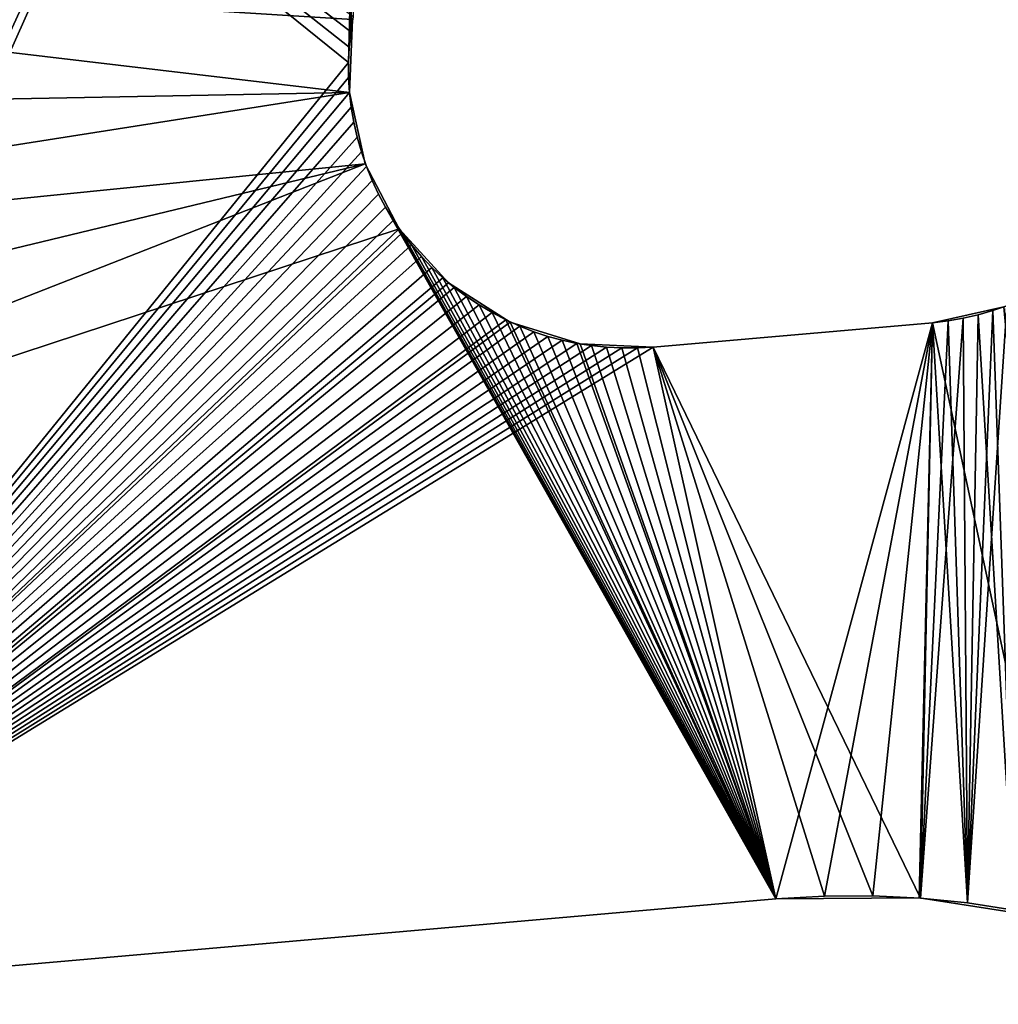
# Model space of a CAD drawing. Header units: millimetres. Extents: x -105 to 105, y -91 to 91.
# Tile 249 of 656: x -99.29 to -94.05, y 66.79 to 72.07. Entities that reach past the tile are written whole.
import ezdxf

# ---------------------------------------------------------------- set-up
doc = ezdxf.new("R2010")
doc.units = ezdxf.units.MM
doc.header["$LTSCALE"] = 22.850203
for name, color, linetype in [('717', 7, 'CONTINUOUS'), ('718', 7, 'CONTINUOUS'), ('742', 7, 'CONTINUOUS'), ('743', 7, 'CONTINUOUS'), ('754', 7, 'CONTINUOUS'), ('755', 7, 'CONTINUOUS'), ('756', 7, 'CONTINUOUS'), ('823', 7, 'CONTINUOUS')]:
    doc.layers.add(name, color=color, linetype=linetype)

msp = doc.modelspace()

# ---------------------------------------------------------------- linework, layer by layer
at = {"layer": '717', "linetype": 'CONTINUOUS'}
for points in [[(-102.395, 75.7668, 7.5), (-101.6106, 66.801, 7.5), (-97.5258, 71.837, 7.5), (-102.395, 75.7668, 7.5)], [(-97.5006, 72.0817, 7.5), (-102.395, 75.7668, 7.5), (-97.5132, 72.0006, 7.5), (-97.5006, 72.0817, 7.5)], [(-97.5132, 72.0006, 7.5), (-102.395, 75.7668, 7.5), (-97.5216, 71.9188, 7.5), (-97.5132, 72.0006, 7.5)], [(-97.5216, 71.9188, 7.5), (-102.395, 75.7668, 7.5), (-97.5258, 71.837, 7.5), (-97.5216, 71.9188, 7.5)], [(-97.5258, 71.837, 7.5), (-101.6106, 66.801, 7.5), (-97.5255, 71.7558, 7.5), (-97.5258, 71.837, 7.5)], [(-97.5255, 71.7558, 7.5), (-101.6106, 66.801, 7.5), (-97.5209, 71.676, 7.5), (-97.5255, 71.7558, 7.5)], [(-97.5209, 71.676, 7.5), (-101.6106, 66.801, 7.5), (-97.5116, 71.5967, 7.5), (-97.5209, 71.676, 7.5)], [(-97.5116, 71.5967, 7.5), (-101.6106, 66.801, 7.5), (-97.4977, 71.5167, 7.5), (-97.5116, 71.5967, 7.5)], [(-97.4977, 71.5167, 7.5), (-101.6106, 66.801, 7.5), (-97.4794, 71.4368, 7.5), (-97.4977, 71.5167, 7.5)], [(-97.4794, 71.4368, 7.5), (-101.6106, 66.801, 7.5), (-97.457, 71.3577, 7.5), (-97.4794, 71.4368, 7.5)], [(-97.457, 71.3577, 7.5), (-101.6106, 66.801, 7.5), (-97.4304, 71.2801, 7.5), (-97.457, 71.3577, 7.5)], [(-97.4304, 71.2801, 7.5), (-101.6106, 66.801, 7.5), (-97.4001, 71.2046, 7.5), (-97.4304, 71.2801, 7.5)], [(-97.4001, 71.2046, 7.5), (-101.6106, 66.801, 7.5), (-97.3661, 71.1318, 7.5), (-97.4001, 71.2046, 7.5)], [(-97.3661, 71.1318, 7.5), (-101.6106, 66.801, 7.5), (-97.3283, 71.0617, 7.5), (-97.3661, 71.1318, 7.5)], [(-101.6106, 66.801, 7.5), (-95.2395, 67.3585, 7.5), (-97.3283, 71.0617, 7.5), (-101.6106, 66.801, 7.5)], [(-97.3283, 71.0617, 7.5), (-95.2395, 67.3585, 7.5), (-97.286, 70.9928, 7.5), (-97.3283, 71.0617, 7.5)], [(-97.286, 70.9928, 7.5), (-95.2395, 67.3585, 7.5), (-97.2395, 70.9255, 7.5), (-97.286, 70.9928, 7.5)], [(-97.2395, 70.9255, 7.5), (-95.2395, 67.3585, 7.5), (-97.1893, 70.8604, 7.5), (-97.2395, 70.9255, 7.5)], [(-97.1893, 70.8604, 7.5), (-95.2395, 67.3585, 7.5), (-97.1358, 70.798, 7.5), (-97.1893, 70.8604, 7.5)], [(-97.1358, 70.798, 7.5), (-95.2395, 67.3585, 7.5), (-97.0795, 70.739, 7.5), (-97.1358, 70.798, 7.5)], [(-97.0795, 70.739, 7.5), (-95.2395, 67.3585, 7.5), (-97.0209, 70.6837, 7.5), (-97.0795, 70.739, 7.5)], [(-97.0209, 70.6837, 7.5), (-95.2395, 67.3585, 7.5), (-96.9599, 70.6326, 7.5), (-97.0209, 70.6837, 7.5)], [(-96.9599, 70.6326, 7.5), (-95.2395, 67.3585, 7.5), (-96.8953, 70.5844, 7.5), (-96.9599, 70.6326, 7.5)], [(-96.8953, 70.5844, 7.5), (-95.2395, 67.3585, 7.5), (-96.8274, 70.5392, 7.5), (-96.8953, 70.5844, 7.5)], [(-96.8274, 70.5392, 7.5), (-95.2395, 67.3585, 7.5), (-96.7567, 70.4974, 7.5), (-96.8274, 70.5392, 7.5)], [(-94.0785, 70.5085, 7.5), (-93.9637, 67.2989, 7.5), (-94.0028, 70.5345, 7.5), (-94.0785, 70.5085, 7.5)], [(-96.7567, 70.4974, 7.5), (-95.2395, 67.3585, 7.5), (-96.6838, 70.4593, 7.5), (-96.7567, 70.4974, 7.5)], [(-94.236, 70.4682, 7.5), (-94.2132, 67.3374, 7.5), (-94.1563, 70.4864, 7.5), (-94.236, 70.4682, 7.5)], [(-94.2132, 67.3374, 7.5), (-93.9637, 67.2989, 7.5), (-94.1563, 70.4864, 7.5), (-94.2132, 67.3374, 7.5)], [(-94.1563, 70.4864, 7.5), (-93.9637, 67.2989, 7.5), (-94.0785, 70.5085, 7.5), (-94.1563, 70.4864, 7.5)], [(-96.6838, 70.4593, 7.5), (-95.2395, 67.3585, 7.5), (-96.6095, 70.4252, 7.5), (-96.6838, 70.4593, 7.5)], [(-95.8958, 70.3125, 7.5), (-94.4655, 67.3626, 7.5), (-94.4016, 70.4432, 7.5), (-95.8958, 70.3125, 7.5)], [(-94.4655, 67.3626, 7.5), (-94.2132, 67.3374, 7.5), (-94.4016, 70.4432, 7.5), (-94.4655, 67.3626, 7.5)], [(-94.4016, 70.4432, 7.5), (-94.2132, 67.3374, 7.5), (-94.3178, 70.4538, 7.5), (-94.4016, 70.4432, 7.5)], [(-94.3178, 70.4538, 7.5), (-94.2132, 67.3374, 7.5), (-94.236, 70.4682, 7.5), (-94.3178, 70.4538, 7.5)], [(-96.6095, 70.4252, 7.5), (-95.2395, 67.3585, 7.5), (-96.5343, 70.3954, 7.5), (-96.6095, 70.4252, 7.5)], [(-96.5343, 70.3954, 7.5), (-95.2395, 67.3585, 7.5), (-96.4587, 70.3704, 7.5), (-96.5343, 70.3954, 7.5)], [(-96.4587, 70.3704, 7.5), (-95.2395, 67.3585, 7.5), (-96.3822, 70.3497, 7.5), (-96.4587, 70.3704, 7.5)], [(-96.3822, 70.3497, 7.5), (-95.2395, 67.3585, 7.5), (-96.3044, 70.3331, 7.5), (-96.3822, 70.3497, 7.5)], [(-96.3044, 70.3331, 7.5), (-95.2395, 67.3585, 7.5), (-96.2253, 70.3207, 7.5), (-96.3044, 70.3331, 7.5)], [(-96.2253, 70.3207, 7.5), (-95.2395, 67.3585, 7.5), (-96.1449, 70.3124, 7.5), (-96.2253, 70.3207, 7.5)], [(-96.1449, 70.3124, 7.5), (-95.2395, 67.3585, 7.5), (-96.0632, 70.3083, 7.5), (-96.1449, 70.3124, 7.5)], [(-96.0632, 70.3083, 7.5), (-95.2395, 67.3585, 7.5), (-95.9802, 70.3083, 7.5), (-96.0632, 70.3083, 7.5)], [(-95.9802, 70.3083, 7.5), (-95.2395, 67.3585, 7.5), (-95.8958, 70.3125, 7.5), (-95.9802, 70.3083, 7.5)], [(-94.7206, 67.3745, 7.5), (-94.4655, 67.3626, 7.5), (-95.8958, 70.3125, 7.5), (-94.7206, 67.3745, 7.5)], [(-94.9786, 67.3731, 7.5), (-94.7206, 67.3745, 7.5), (-95.8958, 70.3125, 7.5), (-94.9786, 67.3731, 7.5)], [(-95.2395, 67.3585, 7.5), (-94.9786, 67.3731, 7.5), (-95.8958, 70.3125, 7.5), (-95.2395, 67.3585, 7.5)]]:
    msp.add_3dface(points, dxfattribs=at)
at = {"layer": '718', "linetype": 'CONTINUOUS'}
for points in [[(-102.395, 75.7668, 2.5), (-97.4148, 76.2025, 2.5), (-102.3339, 66.8704, 2.5), (-102.395, 75.7668, 2.5)], [(-102.3339, 66.8704, 2.5), (-97.4148, 76.2025, 2.5), (-102.2337, 66.8444, 2.5), (-102.3339, 66.8704, 2.5)], [(-102.2337, 66.8444, 2.5), (-97.4148, 76.2025, 2.5), (-102.1329, 66.824, 2.5), (-102.2337, 66.8444, 2.5)], [(-102.1329, 66.824, 2.5), (-97.4148, 76.2025, 2.5), (-102.0309, 66.8089, 2.5), (-102.1329, 66.824, 2.5)], [(-102.0309, 66.8089, 2.5), (-97.4148, 76.2025, 2.5), (-101.9276, 66.799, 2.5), (-102.0309, 66.8089, 2.5)], [(-101.9276, 66.799, 2.5), (-97.4148, 76.2025, 2.5), (-101.8232, 66.7944, 2.5), (-101.9276, 66.799, 2.5)], [(-101.8232, 66.7944, 2.5), (-97.4148, 76.2025, 2.5), (-101.7175, 66.7951, 2.5), (-101.8232, 66.7944, 2.5)], [(-101.7175, 66.7951, 2.5), (-97.4148, 76.2025, 2.5), (-101.6106, 66.801, 2.5), (-101.7175, 66.7951, 2.5)], [(-101.6106, 66.801, 2.5), (-97.4148, 76.2025, 2.5), (-97.5258, 71.837, 2.5), (-101.6106, 66.801, 2.5)], [(-97.5258, 71.837, 2.5), (-97.4148, 76.2025, 2.5), (-97.5216, 71.9188, 2.5), (-97.5258, 71.837, 2.5)], [(-97.5216, 71.9188, 2.5), (-97.4148, 76.2025, 2.5), (-97.5132, 72.0006, 2.5), (-97.5216, 71.9188, 2.5)], [(-97.5132, 72.0006, 2.5), (-97.4148, 76.2025, 2.5), (-97.5006, 72.0817, 2.5), (-97.5132, 72.0006, 2.5)], [(-97.5255, 71.7558, 2.5), (-101.6106, 66.801, 2.5), (-97.5258, 71.837, 2.5), (-97.5255, 71.7558, 2.5)], [(-97.5209, 71.676, 2.5), (-101.6106, 66.801, 2.5), (-97.5255, 71.7558, 2.5), (-97.5209, 71.676, 2.5)], [(-97.5116, 71.5967, 2.5), (-101.6106, 66.801, 2.5), (-97.5209, 71.676, 2.5), (-97.5116, 71.5967, 2.5)], [(-97.4977, 71.5167, 2.5), (-101.6106, 66.801, 2.5), (-97.5116, 71.5967, 2.5), (-97.4977, 71.5167, 2.5)], [(-97.4794, 71.4368, 2.5), (-101.6106, 66.801, 2.5), (-97.4977, 71.5167, 2.5), (-97.4794, 71.4368, 2.5)], [(-97.457, 71.3577, 2.5), (-101.6106, 66.801, 2.5), (-97.4794, 71.4368, 2.5), (-97.457, 71.3577, 2.5)], [(-97.4304, 71.2801, 2.5), (-101.6106, 66.801, 2.5), (-97.457, 71.3577, 2.5), (-97.4304, 71.2801, 2.5)], [(-97.4001, 71.2046, 2.5), (-101.6106, 66.801, 2.5), (-97.4304, 71.2801, 2.5), (-97.4001, 71.2046, 2.5)], [(-97.3661, 71.1318, 2.5), (-101.6106, 66.801, 2.5), (-97.4001, 71.2046, 2.5), (-97.3661, 71.1318, 2.5)], [(-97.3283, 71.0617, 2.5), (-101.6106, 66.801, 2.5), (-97.3661, 71.1318, 2.5), (-97.3283, 71.0617, 2.5)], [(-97.286, 70.9928, 2.5), (-101.6106, 66.801, 2.5), (-97.3283, 71.0617, 2.5), (-97.286, 70.9928, 2.5)], [(-97.2395, 70.9255, 2.5), (-101.6106, 66.801, 2.5), (-97.286, 70.9928, 2.5), (-97.2395, 70.9255, 2.5)], [(-97.1893, 70.8604, 2.5), (-101.6106, 66.801, 2.5), (-97.2395, 70.9255, 2.5), (-97.1893, 70.8604, 2.5)], [(-97.1358, 70.798, 2.5), (-101.6106, 66.801, 2.5), (-97.1893, 70.8604, 2.5), (-97.1358, 70.798, 2.5)], [(-97.0795, 70.739, 2.5), (-101.6106, 66.801, 2.5), (-97.1358, 70.798, 2.5), (-97.0795, 70.739, 2.5)], [(-97.0209, 70.6837, 2.5), (-101.6106, 66.801, 2.5), (-97.0795, 70.739, 2.5), (-97.0209, 70.6837, 2.5)], [(-96.9599, 70.6326, 2.5), (-101.6106, 66.801, 2.5), (-97.0209, 70.6837, 2.5), (-96.9599, 70.6326, 2.5)], [(-96.8953, 70.5844, 2.5), (-101.6106, 66.801, 2.5), (-96.9599, 70.6326, 2.5), (-96.8953, 70.5844, 2.5)], [(-96.8274, 70.5392, 2.5), (-101.6106, 66.801, 2.5), (-96.8953, 70.5844, 2.5), (-96.8274, 70.5392, 2.5)], [(-96.7567, 70.4974, 2.5), (-101.6106, 66.801, 2.5), (-96.8274, 70.5392, 2.5), (-96.7567, 70.4974, 2.5)], [(-93.9637, 67.2989, 2.5), (-94.2132, 67.3374, 2.5), (-94.0028, 70.5345, 2.5), (-93.9637, 67.2989, 2.5)], [(-94.0028, 70.5345, 2.5), (-94.2132, 67.3374, 2.5), (-94.0785, 70.5085, 2.5), (-94.0028, 70.5345, 2.5)], [(-96.6838, 70.4593, 2.5), (-101.6106, 66.801, 2.5), (-96.7567, 70.4974, 2.5), (-96.6838, 70.4593, 2.5)], [(-94.1563, 70.4864, 2.5), (-94.2132, 67.3374, 2.5), (-94.236, 70.4682, 2.5), (-94.1563, 70.4864, 2.5)], [(-94.0785, 70.5085, 2.5), (-94.2132, 67.3374, 2.5), (-94.1563, 70.4864, 2.5), (-94.0785, 70.5085, 2.5)], [(-96.6095, 70.4252, 2.5), (-101.6106, 66.801, 2.5), (-96.6838, 70.4593, 2.5), (-96.6095, 70.4252, 2.5)], [(-94.4016, 70.4432, 2.5), (-95.2395, 67.3585, 2.5), (-95.8958, 70.3125, 2.5), (-94.4016, 70.4432, 2.5)], [(-94.9786, 67.3731, 2.5), (-95.2395, 67.3585, 2.5), (-94.4016, 70.4432, 2.5), (-94.9786, 67.3731, 2.5)], [(-94.7206, 67.3745, 2.5), (-94.9786, 67.3731, 2.5), (-94.4016, 70.4432, 2.5), (-94.7206, 67.3745, 2.5)], [(-94.4655, 67.3626, 2.5), (-94.7206, 67.3745, 2.5), (-94.4016, 70.4432, 2.5), (-94.4655, 67.3626, 2.5)], [(-94.2132, 67.3374, 2.5), (-94.4655, 67.3626, 2.5), (-94.236, 70.4682, 2.5), (-94.2132, 67.3374, 2.5)], [(-94.236, 70.4682, 2.5), (-94.4655, 67.3626, 2.5), (-94.3178, 70.4538, 2.5), (-94.236, 70.4682, 2.5)], [(-94.3178, 70.4538, 2.5), (-94.4655, 67.3626, 2.5), (-94.4016, 70.4432, 2.5), (-94.3178, 70.4538, 2.5)], [(-96.5343, 70.3954, 2.5), (-101.6106, 66.801, 2.5), (-96.6095, 70.4252, 2.5), (-96.5343, 70.3954, 2.5)], [(-96.4587, 70.3704, 2.5), (-101.6106, 66.801, 2.5), (-96.5343, 70.3954, 2.5), (-96.4587, 70.3704, 2.5)], [(-96.3822, 70.3497, 2.5), (-101.6106, 66.801, 2.5), (-96.4587, 70.3704, 2.5), (-96.3822, 70.3497, 2.5)], [(-96.3044, 70.3331, 2.5), (-101.6106, 66.801, 2.5), (-96.3822, 70.3497, 2.5), (-96.3044, 70.3331, 2.5)], [(-96.2253, 70.3207, 2.5), (-101.6106, 66.801, 2.5), (-96.3044, 70.3331, 2.5), (-96.2253, 70.3207, 2.5)], [(-96.1449, 70.3124, 2.5), (-101.6106, 66.801, 2.5), (-96.2253, 70.3207, 2.5), (-96.1449, 70.3124, 2.5)], [(-95.2395, 67.3585, 2.5), (-101.6106, 66.801, 2.5), (-95.8958, 70.3125, 2.5), (-95.2395, 67.3585, 2.5)], [(-95.8958, 70.3125, 2.5), (-101.6106, 66.801, 2.5), (-95.9802, 70.3083, 2.5), (-95.8958, 70.3125, 2.5)], [(-96.0632, 70.3083, 2.5), (-101.6106, 66.801, 2.5), (-96.1449, 70.3124, 2.5), (-96.0632, 70.3083, 2.5)], [(-95.9802, 70.3083, 2.5), (-101.6106, 66.801, 2.5), (-96.0632, 70.3083, 2.5), (-95.9802, 70.3083, 2.5)]]:
    msp.add_3dface(points, dxfattribs=at)
at = {"layer": '742', "linetype": 'CONTINUOUS'}
for points in [[(-95.2395, 67.3585, 7.5), (-101.6106, 66.801, 7.5), (-95.2395, 67.3585, 2.5), (-95.2395, 67.3585, 7.5)], [(-101.6106, 66.801, 7.5), (-101.6106, 66.801, 2.5), (-95.2395, 67.3585, 2.5), (-101.6106, 66.801, 7.5)]]:
    msp.add_3dface(points, dxfattribs=at)
at = {"layer": '743', "linetype": 'CONTINUOUS'}
for points in [[(-94.9786, 67.3731, 7.5), (-95.2395, 67.3585, 7.5), (-94.9786, 67.3731, 2.5), (-94.9786, 67.3731, 7.5)], [(-95.2395, 67.3585, 7.5), (-95.2395, 67.3585, 2.5), (-94.9786, 67.3731, 2.5), (-95.2395, 67.3585, 7.5)], [(-94.7206, 67.3745, 7.5), (-94.9786, 67.3731, 7.5), (-94.7206, 67.3745, 2.5), (-94.7206, 67.3745, 7.5)], [(-94.9786, 67.3731, 7.5), (-94.9786, 67.3731, 2.5), (-94.7206, 67.3745, 2.5), (-94.9786, 67.3731, 7.5)], [(-94.4655, 67.3626, 7.5), (-94.7206, 67.3745, 7.5), (-94.4655, 67.3626, 2.5), (-94.4655, 67.3626, 7.5)], [(-94.7206, 67.3745, 7.5), (-94.7206, 67.3745, 2.5), (-94.4655, 67.3626, 2.5), (-94.7206, 67.3745, 7.5)], [(-94.2132, 67.3374, 7.5), (-94.4655, 67.3626, 7.5), (-94.2132, 67.3374, 2.5), (-94.2132, 67.3374, 7.5)], [(-94.4655, 67.3626, 7.5), (-94.4655, 67.3626, 2.5), (-94.2132, 67.3374, 2.5), (-94.4655, 67.3626, 7.5)], [(-93.9637, 67.2989, 7.5), (-94.2132, 67.3374, 7.5), (-93.9637, 67.2989, 2.5), (-93.9637, 67.2989, 7.5)], [(-94.2132, 67.3374, 7.5), (-94.2132, 67.3374, 2.5), (-93.9637, 67.2989, 2.5), (-94.2132, 67.3374, 7.5)]]:
    msp.add_3dface(points, dxfattribs=at)
at = {"layer": '754', "linetype": 'CONTINUOUS'}
for points in [[(-97.5006, 72.0817, 7.5), (-97.5132, 72.0006, 7.5), (-97.5006, 72.0817, 2.5), (-97.5006, 72.0817, 7.5)], [(-97.5132, 72.0006, 7.5), (-97.5132, 72.0006, 2.5), (-97.5006, 72.0817, 2.5), (-97.5132, 72.0006, 7.5)], [(-97.5132, 72.0006, 7.5), (-97.5216, 71.9188, 7.5), (-97.5132, 72.0006, 2.5), (-97.5132, 72.0006, 7.5)], [(-97.5216, 71.9188, 7.5), (-97.5216, 71.9188, 2.5), (-97.5132, 72.0006, 2.5), (-97.5216, 71.9188, 7.5)], [(-97.5216, 71.9188, 7.5), (-97.5258, 71.837, 7.5), (-97.5216, 71.9188, 2.5), (-97.5216, 71.9188, 7.5)], [(-97.5258, 71.837, 7.5), (-97.5258, 71.837, 2.5), (-97.5216, 71.9188, 2.5), (-97.5258, 71.837, 7.5)], [(-97.5258, 71.837, 7.5), (-97.5255, 71.7558, 7.5), (-97.5258, 71.837, 2.5), (-97.5258, 71.837, 7.5)], [(-97.5255, 71.7558, 7.5), (-97.5255, 71.7558, 2.5), (-97.5258, 71.837, 2.5), (-97.5255, 71.7558, 7.5)], [(-97.5255, 71.7558, 7.5), (-97.5209, 71.676, 7.5), (-97.5255, 71.7558, 2.5), (-97.5255, 71.7558, 7.5)], [(-97.5209, 71.676, 7.5), (-97.5209, 71.676, 2.5), (-97.5255, 71.7558, 2.5), (-97.5209, 71.676, 7.5)], [(-97.5209, 71.676, 7.5), (-97.5116, 71.5967, 7.5), (-97.5209, 71.676, 2.5), (-97.5209, 71.676, 7.5)], [(-97.5116, 71.5967, 7.5), (-97.5116, 71.5967, 2.5), (-97.5209, 71.676, 2.5), (-97.5116, 71.5967, 7.5)], [(-97.5116, 71.5967, 7.5), (-97.4977, 71.5167, 7.5), (-97.5116, 71.5967, 2.5), (-97.5116, 71.5967, 7.5)], [(-97.4977, 71.5167, 7.5), (-97.4977, 71.5167, 2.5), (-97.5116, 71.5967, 2.5), (-97.4977, 71.5167, 7.5)], [(-97.4977, 71.5167, 7.5), (-97.4794, 71.4368, 7.5), (-97.4977, 71.5167, 2.5), (-97.4977, 71.5167, 7.5)], [(-97.4794, 71.4368, 7.5), (-97.4794, 71.4368, 2.5), (-97.4977, 71.5167, 2.5), (-97.4794, 71.4368, 7.5)], [(-97.4794, 71.4368, 7.5), (-97.457, 71.3577, 7.5), (-97.4794, 71.4368, 2.5), (-97.4794, 71.4368, 7.5)], [(-97.457, 71.3577, 7.5), (-97.457, 71.3577, 2.5), (-97.4794, 71.4368, 2.5), (-97.457, 71.3577, 7.5)], [(-97.457, 71.3577, 7.5), (-97.4304, 71.2801, 7.5), (-97.457, 71.3577, 2.5), (-97.457, 71.3577, 7.5)], [(-97.4304, 71.2801, 7.5), (-97.4304, 71.2801, 2.5), (-97.457, 71.3577, 2.5), (-97.4304, 71.2801, 7.5)], [(-97.4304, 71.2801, 7.5), (-97.4001, 71.2046, 7.5), (-97.4304, 71.2801, 2.5), (-97.4304, 71.2801, 7.5)], [(-97.4001, 71.2046, 7.5), (-97.4001, 71.2046, 2.5), (-97.4304, 71.2801, 2.5), (-97.4001, 71.2046, 7.5)], [(-97.4001, 71.2046, 7.5), (-97.3661, 71.1318, 7.5), (-97.4001, 71.2046, 2.5), (-97.4001, 71.2046, 7.5)], [(-97.3661, 71.1318, 7.5), (-97.3661, 71.1318, 2.5), (-97.4001, 71.2046, 2.5), (-97.3661, 71.1318, 7.5)], [(-97.3661, 71.1318, 7.5), (-97.3283, 71.0617, 7.5), (-97.3661, 71.1318, 2.5), (-97.3661, 71.1318, 7.5)], [(-97.3283, 71.0617, 7.5), (-97.3283, 71.0617, 2.5), (-97.3661, 71.1318, 2.5), (-97.3283, 71.0617, 7.5)], [(-97.3283, 71.0617, 7.5), (-97.286, 70.9928, 7.5), (-97.3283, 71.0617, 2.5), (-97.3283, 71.0617, 7.5)], [(-97.286, 70.9928, 7.5), (-97.286, 70.9928, 2.5), (-97.3283, 71.0617, 2.5), (-97.286, 70.9928, 7.5)], [(-97.286, 70.9928, 7.5), (-97.2395, 70.9255, 7.5), (-97.286, 70.9928, 2.5), (-97.286, 70.9928, 7.5)], [(-97.2395, 70.9255, 7.5), (-97.2395, 70.9255, 2.5), (-97.286, 70.9928, 2.5), (-97.2395, 70.9255, 7.5)], [(-97.2395, 70.9255, 7.5), (-97.1893, 70.8604, 7.5), (-97.2395, 70.9255, 2.5), (-97.2395, 70.9255, 7.5)], [(-97.1893, 70.8604, 7.5), (-97.1893, 70.8604, 2.5), (-97.2395, 70.9255, 2.5), (-97.1893, 70.8604, 7.5)], [(-97.1893, 70.8604, 7.5), (-97.1358, 70.798, 7.5), (-97.1893, 70.8604, 2.5), (-97.1893, 70.8604, 7.5)], [(-97.1358, 70.798, 7.5), (-97.1358, 70.798, 2.5), (-97.1893, 70.8604, 2.5), (-97.1358, 70.798, 7.5)], [(-97.1358, 70.798, 7.5), (-97.0795, 70.739, 7.5), (-97.1358, 70.798, 2.5), (-97.1358, 70.798, 7.5)], [(-97.0795, 70.739, 7.5), (-97.0795, 70.739, 2.5), (-97.1358, 70.798, 2.5), (-97.0795, 70.739, 7.5)], [(-97.0795, 70.739, 7.5), (-97.0209, 70.6837, 7.5), (-97.0795, 70.739, 2.5), (-97.0795, 70.739, 7.5)], [(-97.0209, 70.6837, 7.5), (-97.0209, 70.6837, 2.5), (-97.0795, 70.739, 2.5), (-97.0209, 70.6837, 7.5)], [(-97.0209, 70.6837, 7.5), (-96.9599, 70.6326, 7.5), (-97.0209, 70.6837, 2.5), (-97.0209, 70.6837, 7.5)], [(-96.9599, 70.6326, 7.5), (-96.9599, 70.6326, 2.5), (-97.0209, 70.6837, 2.5), (-96.9599, 70.6326, 7.5)], [(-96.9599, 70.6326, 7.5), (-96.8953, 70.5844, 7.5), (-96.9599, 70.6326, 2.5), (-96.9599, 70.6326, 7.5)], [(-96.8953, 70.5844, 7.5), (-96.8953, 70.5844, 2.5), (-96.9599, 70.6326, 2.5), (-96.8953, 70.5844, 7.5)], [(-96.8953, 70.5844, 7.5), (-96.8274, 70.5392, 7.5), (-96.8953, 70.5844, 2.5), (-96.8953, 70.5844, 7.5)], [(-96.8274, 70.5392, 7.5), (-96.8274, 70.5392, 2.5), (-96.8953, 70.5844, 2.5), (-96.8274, 70.5392, 7.5)], [(-96.8274, 70.5392, 7.5), (-96.7567, 70.4974, 7.5), (-96.8274, 70.5392, 2.5), (-96.8274, 70.5392, 7.5)], [(-96.7567, 70.4974, 7.5), (-96.7567, 70.4974, 2.5), (-96.8274, 70.5392, 2.5), (-96.7567, 70.4974, 7.5)], [(-96.7567, 70.4974, 7.5), (-96.6838, 70.4593, 7.5), (-96.7567, 70.4974, 2.5), (-96.7567, 70.4974, 7.5)], [(-96.6838, 70.4593, 7.5), (-96.6838, 70.4593, 2.5), (-96.7567, 70.4974, 2.5), (-96.6838, 70.4593, 7.5)], [(-96.6838, 70.4593, 7.5), (-96.6095, 70.4252, 7.5), (-96.6838, 70.4593, 2.5), (-96.6838, 70.4593, 7.5)], [(-96.6095, 70.4252, 7.5), (-96.6095, 70.4252, 2.5), (-96.6838, 70.4593, 2.5), (-96.6095, 70.4252, 7.5)], [(-96.6095, 70.4252, 7.5), (-96.5343, 70.3954, 7.5), (-96.6095, 70.4252, 2.5), (-96.6095, 70.4252, 7.5)], [(-96.5343, 70.3954, 7.5), (-96.5343, 70.3954, 2.5), (-96.6095, 70.4252, 2.5), (-96.5343, 70.3954, 7.5)], [(-96.5343, 70.3954, 7.5), (-96.4587, 70.3704, 7.5), (-96.5343, 70.3954, 2.5), (-96.5343, 70.3954, 7.5)], [(-96.4587, 70.3704, 7.5), (-96.4587, 70.3704, 2.5), (-96.5343, 70.3954, 2.5), (-96.4587, 70.3704, 7.5)], [(-96.4587, 70.3704, 7.5), (-96.3822, 70.3497, 7.5), (-96.4587, 70.3704, 2.5), (-96.4587, 70.3704, 7.5)], [(-96.3822, 70.3497, 7.5), (-96.3822, 70.3497, 2.5), (-96.4587, 70.3704, 2.5), (-96.3822, 70.3497, 7.5)], [(-96.3822, 70.3497, 7.5), (-96.3044, 70.3331, 7.5), (-96.3822, 70.3497, 2.5), (-96.3822, 70.3497, 7.5)], [(-96.3044, 70.3331, 7.5), (-96.3044, 70.3331, 2.5), (-96.3822, 70.3497, 2.5), (-96.3044, 70.3331, 7.5)], [(-96.3044, 70.3331, 7.5), (-96.2253, 70.3207, 7.5), (-96.3044, 70.3331, 2.5), (-96.3044, 70.3331, 7.5)], [(-96.2253, 70.3207, 7.5), (-96.2253, 70.3207, 2.5), (-96.3044, 70.3331, 2.5), (-96.2253, 70.3207, 7.5)], [(-96.2253, 70.3207, 7.5), (-96.1449, 70.3124, 7.5), (-96.2253, 70.3207, 2.5), (-96.2253, 70.3207, 7.5)], [(-96.1449, 70.3124, 7.5), (-96.1449, 70.3124, 2.5), (-96.2253, 70.3207, 2.5), (-96.1449, 70.3124, 7.5)], [(-96.1449, 70.3124, 7.5), (-96.0632, 70.3083, 7.5), (-96.1449, 70.3124, 2.5), (-96.1449, 70.3124, 7.5)], [(-96.0632, 70.3083, 7.5), (-96.0632, 70.3083, 2.5), (-96.1449, 70.3124, 2.5), (-96.0632, 70.3083, 7.5)], [(-96.0632, 70.3083, 7.5), (-95.9802, 70.3083, 7.5), (-96.0632, 70.3083, 2.5), (-96.0632, 70.3083, 7.5)], [(-95.9802, 70.3083, 7.5), (-95.9802, 70.3083, 2.5), (-96.0632, 70.3083, 2.5), (-95.9802, 70.3083, 7.5)], [(-95.9802, 70.3083, 7.5), (-95.8958, 70.3125, 7.5), (-95.9802, 70.3083, 2.5), (-95.9802, 70.3083, 7.5)], [(-95.8958, 70.3125, 7.5), (-95.8958, 70.3125, 2.5), (-95.9802, 70.3083, 2.5), (-95.8958, 70.3125, 7.5)]]:
    msp.add_3dface(points, dxfattribs=at)
at = {"layer": '755', "linetype": 'CONTINUOUS'}
for points in [[(-95.8958, 70.3125, 7.5), (-94.4016, 70.4432, 7.5), (-94.4016, 70.4432, 2.5), (-95.8958, 70.3125, 7.5)], [(-95.8958, 70.3125, 7.5), (-94.4016, 70.4432, 2.5), (-95.8958, 70.3125, 2.5), (-95.8958, 70.3125, 7.5)]]:
    msp.add_3dface(points, dxfattribs=at)
at = {"layer": '756', "linetype": 'CONTINUOUS'}
for points in [[(-94.0785, 70.5085, 7.5), (-94.0028, 70.5345, 7.5), (-94.0785, 70.5085, 2.5), (-94.0785, 70.5085, 7.5)], [(-94.0028, 70.5345, 7.5), (-94.0028, 70.5345, 2.5), (-94.0785, 70.5085, 2.5), (-94.0028, 70.5345, 7.5)], [(-94.236, 70.4682, 7.5), (-94.1563, 70.4864, 7.5), (-94.236, 70.4682, 2.5), (-94.236, 70.4682, 7.5)], [(-94.1563, 70.4864, 7.5), (-94.1563, 70.4864, 2.5), (-94.236, 70.4682, 2.5), (-94.1563, 70.4864, 7.5)], [(-94.1563, 70.4864, 7.5), (-94.0785, 70.5085, 7.5), (-94.1563, 70.4864, 2.5), (-94.1563, 70.4864, 7.5)], [(-94.0785, 70.5085, 7.5), (-94.0785, 70.5085, 2.5), (-94.1563, 70.4864, 2.5), (-94.0785, 70.5085, 7.5)], [(-94.4016, 70.4432, 7.5), (-94.3178, 70.4538, 7.5), (-94.4016, 70.4432, 2.5), (-94.4016, 70.4432, 7.5)], [(-94.3178, 70.4538, 7.5), (-94.3178, 70.4538, 2.5), (-94.4016, 70.4432, 2.5), (-94.3178, 70.4538, 7.5)], [(-94.3178, 70.4538, 7.5), (-94.236, 70.4682, 7.5), (-94.3178, 70.4538, 2.5), (-94.3178, 70.4538, 7.5)], [(-94.236, 70.4682, 7.5), (-94.236, 70.4682, 2.5), (-94.3178, 70.4538, 2.5), (-94.236, 70.4682, 7.5)]]:
    msp.add_3dface(points, dxfattribs=at)
at = {"layer": '823', "linetype": 'CONTINUOUS'}
for points in [[(-104.5217, 71.5445, 7.5), (-97.5209, 71.676, 7.5), (-104.4972, 72.5025, 7.5), (-104.5217, 71.5445, 7.5)], [(-97.5209, 71.676, 2.5), (-104.5217, 71.5445, 2.5), (-104.4972, 72.5025, 2.5), (-97.5209, 71.676, 2.5)], [(-104.4972, 72.5025, 7.5), (-97.5209, 71.676, 7.5), (-97.5038, 72.0673, 7.5), (-104.4972, 72.5025, 7.5)], [(-97.5209, 71.676, 2.5), (-104.4972, 72.5025, 2.5), (-97.5038, 72.0673, 2.5), (-97.5209, 71.676, 2.5)], [(-97.5209, 71.676, 7.5), (-97.5209, 71.676, 2.5), (-97.5038, 72.0673, 7.5), (-97.5209, 71.676, 7.5)], [(-97.5038, 72.0673, 7.5), (-97.5209, 71.676, 2.5), (-97.5038, 72.0673, 2.5), (-97.5038, 72.0673, 7.5)], [(-104.4381, 70.5899, 7.5), (-97.5209, 71.676, 7.5), (-104.5217, 71.5445, 7.5), (-104.4381, 70.5899, 7.5)], [(-97.5209, 71.676, 2.5), (-104.4381, 70.5899, 2.5), (-104.5217, 71.5445, 2.5), (-97.5209, 71.676, 2.5)], [(-104.4381, 70.5899, 7.5), (-97.4361, 71.2937, 7.5), (-97.5209, 71.676, 7.5), (-104.4381, 70.5899, 7.5)], [(-97.4361, 71.2937, 2.5), (-104.4381, 70.5899, 2.5), (-97.5209, 71.676, 2.5), (-97.4361, 71.2937, 2.5)], [(-97.4361, 71.2937, 7.5), (-97.4361, 71.2937, 2.5), (-97.5209, 71.676, 7.5), (-97.4361, 71.2937, 7.5)], [(-97.5209, 71.676, 7.5), (-97.4361, 71.2937, 2.5), (-97.5209, 71.676, 2.5), (-97.5209, 71.676, 7.5)], [(-104.2477, 69.6507, 7.5), (-97.4361, 71.2937, 7.5), (-104.4381, 70.5899, 7.5), (-104.2477, 69.6507, 7.5)], [(-97.4361, 71.2937, 2.5), (-104.2477, 69.6507, 2.5), (-104.4381, 70.5899, 2.5), (-97.4361, 71.2937, 2.5)], [(-103.9527, 68.7389, 7.5), (-97.4361, 71.2937, 7.5), (-104.2477, 69.6507, 7.5), (-103.9527, 68.7389, 7.5)], [(-97.4361, 71.2937, 2.5), (-103.9527, 68.7389, 2.5), (-104.2477, 69.6507, 2.5), (-97.4361, 71.2937, 2.5)], [(-103.9527, 68.7389, 7.5), (-97.2553, 70.9464, 7.5), (-97.4361, 71.2937, 7.5), (-103.9527, 68.7389, 7.5)], [(-97.2553, 70.9464, 2.5), (-103.9527, 68.7389, 2.5), (-97.4361, 71.2937, 2.5), (-97.2553, 70.9464, 2.5)], [(-97.2553, 70.9464, 7.5), (-97.2553, 70.9464, 2.5), (-97.4361, 71.2937, 7.5), (-97.2553, 70.9464, 7.5)], [(-97.4361, 71.2937, 7.5), (-97.2553, 70.9464, 2.5), (-97.4361, 71.2937, 2.5), (-97.4361, 71.2937, 7.5)], [(-101.6106, 66.801, 7.5), (-97.2553, 70.9464, 7.5), (-103.9527, 68.7389, 7.5), (-101.6106, 66.801, 7.5)], [(-103.9527, 68.7389, 2.5), (-97.2553, 70.9464, 2.5), (-101.6106, 66.801, 2.5), (-103.9527, 68.7389, 2.5)], [(-101.6106, 66.801, 7.5), (-96.9908, 70.6577, 7.5), (-97.2553, 70.9464, 7.5), (-101.6106, 66.801, 7.5)], [(-101.6106, 66.801, 2.5), (-97.2553, 70.9464, 2.5), (-96.9908, 70.6577, 2.5), (-101.6106, 66.801, 2.5)], [(-96.9908, 70.6577, 7.5), (-96.9908, 70.6577, 2.5), (-97.2553, 70.9464, 7.5), (-96.9908, 70.6577, 7.5)], [(-97.2553, 70.9464, 7.5), (-96.9908, 70.6577, 2.5), (-97.2553, 70.9464, 2.5), (-97.2553, 70.9464, 7.5)], [(-101.6106, 66.801, 7.5), (-96.6605, 70.4473, 7.5), (-96.9908, 70.6577, 7.5), (-101.6106, 66.801, 7.5)], [(-101.6106, 66.801, 2.5), (-96.9908, 70.6577, 2.5), (-96.6605, 70.4473, 2.5), (-101.6106, 66.801, 2.5)], [(-96.6605, 70.4473, 7.5), (-96.6605, 70.4473, 2.5), (-96.9908, 70.6577, 7.5), (-96.6605, 70.4473, 7.5)], [(-96.9908, 70.6577, 7.5), (-96.6605, 70.4473, 2.5), (-96.9908, 70.6577, 2.5), (-96.9908, 70.6577, 7.5)], [(-94.0193, 70.528, 7.5), (-94.0193, 70.528, 2.5), (-94.4016, 70.4432, 7.5), (-94.0193, 70.528, 7.5)], [(-94.4016, 70.4432, 7.5), (-94.0193, 70.528, 2.5), (-94.4016, 70.4432, 2.5), (-94.4016, 70.4432, 7.5)], [(-93.7155, 67.2469, 7.5), (-94.0193, 70.528, 7.5), (-94.4016, 70.4432, 7.5), (-93.7155, 67.2469, 7.5)], [(-94.0193, 70.528, 2.5), (-93.7155, 67.2469, 2.5), (-94.4016, 70.4432, 2.5), (-94.0193, 70.528, 2.5)], [(-95.2395, 67.3585, 7.5), (-96.6605, 70.4473, 7.5), (-101.6106, 66.801, 7.5), (-95.2395, 67.3585, 7.5)], [(-101.6106, 66.801, 2.5), (-96.6605, 70.4473, 2.5), (-95.2395, 67.3585, 2.5), (-101.6106, 66.801, 2.5)], [(-96.2871, 70.3296, 7.5), (-96.2871, 70.3296, 2.5), (-96.6605, 70.4473, 7.5), (-96.2871, 70.3296, 7.5)], [(-96.6605, 70.4473, 7.5), (-96.2871, 70.3296, 2.5), (-96.6605, 70.4473, 2.5), (-96.6605, 70.4473, 7.5)], [(-95.2395, 67.3585, 7.5), (-96.2871, 70.3296, 7.5), (-96.6605, 70.4473, 7.5), (-95.2395, 67.3585, 7.5)], [(-95.2395, 67.3585, 2.5), (-96.6605, 70.4473, 2.5), (-96.2871, 70.3296, 2.5), (-95.2395, 67.3585, 2.5)], [(-94.4016, 70.4432, 2.5), (-95.8959, 70.3125, 2.5), (-94.4016, 70.4432, 7.5), (-94.4016, 70.4432, 2.5)], [(-94.4016, 70.4432, 7.5), (-95.8959, 70.3125, 2.5), (-95.8959, 70.3125, 7.5), (-94.4016, 70.4432, 7.5)], [(-95.8959, 70.3125, 7.5), (-95.2395, 67.3585, 7.5), (-94.4016, 70.4432, 7.5), (-95.8959, 70.3125, 7.5)], [(-95.8959, 70.3125, 2.5), (-94.4016, 70.4432, 2.5), (-95.2395, 67.3585, 2.5), (-95.8959, 70.3125, 2.5)], [(-94.4016, 70.4432, 7.5), (-95.2395, 67.3585, 7.5), (-94.473, 67.3639, 7.5), (-94.4016, 70.4432, 7.5)], [(-94.4016, 70.4432, 2.5), (-94.473, 67.3639, 2.5), (-95.2395, 67.3585, 2.5), (-94.4016, 70.4432, 2.5)], [(-94.4016, 70.4432, 7.5), (-94.473, 67.3639, 7.5), (-93.7155, 67.2469, 7.5), (-94.4016, 70.4432, 7.5)], [(-94.4016, 70.4432, 2.5), (-93.7155, 67.2469, 2.5), (-94.473, 67.3639, 2.5), (-94.4016, 70.4432, 2.5)], [(-95.8959, 70.3125, 7.5), (-95.8959, 70.3125, 2.5), (-96.2871, 70.3296, 7.5), (-95.8959, 70.3125, 7.5)], [(-96.2871, 70.3296, 7.5), (-95.8959, 70.3125, 2.5), (-96.2871, 70.3296, 2.5), (-96.2871, 70.3296, 7.5)], [(-95.8959, 70.3125, 7.5), (-96.2871, 70.3296, 7.5), (-95.2395, 67.3585, 7.5), (-95.8959, 70.3125, 7.5)], [(-95.2395, 67.3585, 2.5), (-96.2871, 70.3296, 2.5), (-95.8959, 70.3125, 2.5), (-95.2395, 67.3585, 2.5)], [(-101.6106, 66.801, 2.5), (-95.2395, 67.3585, 2.5), (-101.6106, 66.801, 7.5), (-101.6106, 66.801, 2.5)], [(-101.6106, 66.801, 7.5), (-95.2395, 67.3585, 2.5), (-95.2395, 67.3585, 7.5), (-101.6106, 66.801, 7.5)], [(-95.2395, 67.3585, 7.5), (-95.2395, 67.3585, 2.5), (-94.473, 67.3639, 7.5), (-95.2395, 67.3585, 7.5)], [(-94.473, 67.3639, 7.5), (-95.2395, 67.3585, 2.5), (-94.473, 67.3639, 2.5), (-94.473, 67.3639, 7.5)], [(-94.473, 67.3639, 7.5), (-94.473, 67.3639, 2.5), (-93.7155, 67.2469, 7.5), (-94.473, 67.3639, 7.5)], [(-93.7155, 67.2469, 7.5), (-94.473, 67.3639, 2.5), (-93.7155, 67.2469, 2.5), (-93.7155, 67.2469, 7.5)]]:
    msp.add_3dface(points, dxfattribs=at)

doc.saveas('drawing.dxf')
